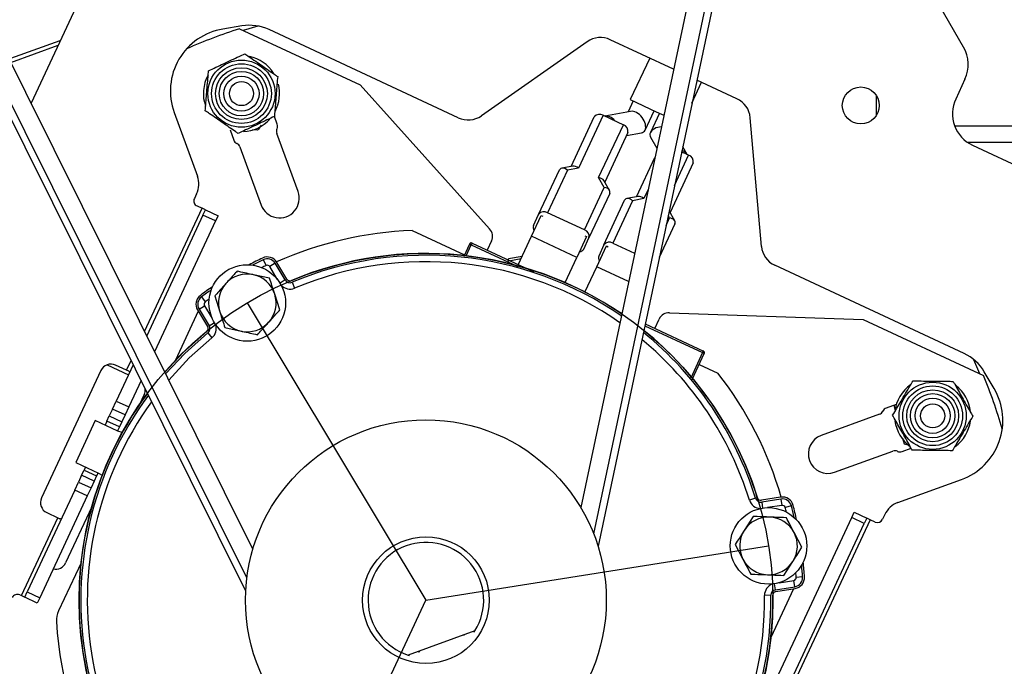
# Model space of a CAD drawing. Header units: inches. Extents: x 170 to 284, y 215 to 248.
# Tile 488 of 656: x 211.7 to 211.879, y 224.414 to 224.532. Entities that reach past the tile are written whole.
import ezdxf

# ---------------------------------------------------------------- set-up
doc = ezdxf.new("R2010")
doc.units = ezdxf.units.IN
doc.header["$LTSCALE"] = 0.25
doc.header["$MEASUREMENT"] = 0
doc.layers.add('ANNOTATIONS', color=1, linetype='Continuous')
doc.layers.add('RH FRONT OF HOOD', color=7, linetype='Continuous')
doc.styles.add('ARIAL', font='arial.ttf', dxfattribs={"height": 0.09375})
doc.dimstyles.new('STANDARD$0', dxfattribs={"dimtxt": 0.09375, "dimasz": 0.09375, "dimexe": 0.03125, "dimexo": 0.046875, "dimgap": 0.09, "dimtad": 0, "dimtih": 1, "dimtoh": 1, "dimdec": 4, "dimzin": 0, "dimdsep": 46, "dimtxsty": 'ARIAL', "dimcen": 0.09, "dimadec": 0, "dimazin": 0, "dimtfac": 1, "dimtdec": 4, "dimtofl": 0, "dimtmove": 0, "dimatfit": 1, "dimfxl": 1, "dimtolj": 1, "dimtzin": 0, "dimarcsym": 0})

# ---------------------------------------------------------------- blocks, each defined once
blk = doc.blocks.new('*D133')
at = {"layer": 'ANNOTATIONS', "color": 0, "lineweight": -2, "transparency": 16777216}
for p, q in [((211.573486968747, 225.2379811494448), (212.9080140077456, 225.2379811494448)), ((212.8767640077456, 225.1442311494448), (212.8767640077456, 222.8822775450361)), ((212.8767640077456, 220.1854637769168), (212.8767640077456, 222.4474173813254)), ((212.4115944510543, 220.0917137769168), (212.9080140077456, 220.0917137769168))]:
    blk.add_line(p, q, dxfattribs=at)
at = {"layer": 'ANNOTATIONS', "color": 0, "transparency": 16777216}
for points in [[(212.8611390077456, 225.1442311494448), (212.8923890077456, 225.1442311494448), (212.8767640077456, 225.2379811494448)], [(212.8611390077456, 220.1854637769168), (212.8923890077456, 220.1854637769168), (212.8767640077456, 220.0917137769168)]]:
    blk.add_solid(points, dxfattribs=at)
at = {"layer": 'defpoints', "color": 0, "transparency": 16777216}
for p in [(211.526611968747, 225.2379811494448), (212.3647194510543, 220.0917137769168), (212.8767640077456, 220.0917137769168)]:
    blk.add_point(p, dxfattribs=at)
at = {"layer": 'ANNOTATIONS', "color": 0, "transparency": 16777216, "insert": (212.8767640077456, 222.6648474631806), "char_height": 0.09375, "attachment_point": 5, "style": 'ARIAL'}
blk.add_mtext('\\A1;TOTAL\\PHEIGHT', dxfattribs=at)

msp = doc.modelspace()

# ---------------------------------------------------------------- linework, layer by layer
at = {"layer": 'RH FRONT OF HOOD'}
for p, q in [((211.8577035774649, 224.6828202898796), (211.8053552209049, 224.4355575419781)), ((211.8529423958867, 224.6664338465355), (211.8045468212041, 224.4378417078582)), ((211.7411248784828, 224.4273957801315), (211.6285992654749, 224.6537079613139)), ((211.8464560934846, 224.6516788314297), (211.8021945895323, 224.4426136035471)), ((211.7413363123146, 224.4298095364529), (211.637307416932, 224.6390330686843)), ((211.7424203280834, 224.4350180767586), (211.6472778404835, 224.6263692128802)), ((211.8719842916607, 224.5265988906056), (211.8603203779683, 224.5468013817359)), ((211.7146517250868, 224.5435499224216), (211.7019743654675, 224.5163632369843)), ((211.7404210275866, 224.5304836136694), (211.736972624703, 224.5299114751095)), ((211.7433221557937, 224.5304590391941), (211.7406786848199, 224.5296489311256)), ((211.7400051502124, 224.5299630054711), (211.7619704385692, 224.5197204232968)), ((211.7798760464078, 224.5137144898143), (211.7453649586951, 224.529807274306)), ((211.6982698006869, 224.5238138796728), (211.7069161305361, 224.5269608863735)), ((211.698309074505, 224.5245999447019), (211.7073188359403, 224.5278244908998)), ((211.8033783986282, 224.5275974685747), (211.7840762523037, 224.5140819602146)), ((211.8191245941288, 224.5225809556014), (211.807578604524, 224.527964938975)), ((211.8147643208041, 224.5246141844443), (211.8112276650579, 224.5170298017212)), ((211.7619704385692, 224.5197204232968), (211.7855864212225, 224.493468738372)), ((211.8224698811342, 224.5163970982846), (211.8242409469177, 224.5201951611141)), ((211.8306790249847, 224.5171930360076), (211.8233608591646, 224.5206055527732)), ((211.8722397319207, 224.5207483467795), (211.870553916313, 224.5171331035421)), ((211.8561417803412, 224.5142098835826), (211.8561417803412, 224.5177231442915)), ((211.8117546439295, 224.5167840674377), (211.810830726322, 224.5148027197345)), ((211.8112276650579, 224.5170298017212), (211.8159659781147, 224.5148202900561)), ((211.7280731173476, 224.5146755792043), (211.7322983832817, 224.503066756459)), ((211.80629579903, 224.5141702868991), (211.8017945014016, 224.5045172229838)), ((211.80629579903, 224.5141702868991), (211.8099641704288, 224.5124596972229)), ((211.8112976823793, 224.5148865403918), (211.8065770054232, 224.5140391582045)), ((211.8139283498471, 224.5114690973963), (211.8155758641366, 224.5150022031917)), ((211.816537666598, 224.5145537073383), (211.8148901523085, 224.5110206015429)), ((211.8159659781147, 224.5148202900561), (211.8173453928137, 224.5141770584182)), ((211.7468613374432, 224.512541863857), (211.7463418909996, 224.5139690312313)), ((211.8004636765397, 224.5048557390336), (211.8046698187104, 224.5138758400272)), ((211.8054628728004, 224.5028066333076), (211.8099641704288, 224.5124596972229)), ((211.8351510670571, 224.4902653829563), (211.8330973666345, 224.5137392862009)), ((211.7382682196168, 224.5114962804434), (211.7389373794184, 224.5096577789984)), ((211.7432788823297, 224.5114423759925), (211.7423677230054, 224.5115426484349)), ((211.7432788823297, 224.5114423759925), (211.7423677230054, 224.5115426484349)), ((211.7506516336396, 224.5002543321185), (211.7467841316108, 224.5108802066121)), ((211.746820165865, 224.511705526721), (211.7468253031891, 224.5117165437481)), ((211.8107837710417, 224.5110248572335), (211.8065776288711, 224.5020047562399)), ((211.8105220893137, 224.5104636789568), (211.8132608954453, 224.5109553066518)), ((211.8703531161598, 224.5122546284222), (211.9452760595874, 224.5122546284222)), ((211.7394954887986, 224.5090487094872), (211.7395065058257, 224.5090435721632)), ((211.8149255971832, 224.5101790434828), (211.8160746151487, 224.5081746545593)), ((211.9452760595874, 224.5092256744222), (211.8727115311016, 224.5092256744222)), ((211.8736211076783, 224.5087060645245), (211.8837054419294, 224.5040036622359)), ((211.7400646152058, 224.5084345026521), (211.7439321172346, 224.4978086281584)), ((211.8192937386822, 224.501394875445), (211.8218654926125, 224.5069100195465)), ((211.8218654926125, 224.5069100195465), (211.8205875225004, 224.5075059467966)), ((211.8215842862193, 224.5070411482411), (211.8207844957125, 224.5084363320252)), ((211.8123649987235, 224.4993060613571), (211.8157204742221, 224.5065019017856)), ((211.8226850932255, 224.505475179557), (211.8184789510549, 224.4964550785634)), ((211.7945231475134, 224.4961068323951), (211.798303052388, 224.5042128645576)), ((211.7997620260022, 224.5041491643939), (211.796149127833, 224.496401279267)), ((211.8007620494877, 224.5049097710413), (211.7987295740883, 224.5045417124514)), ((211.8017945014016, 224.5045172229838), (211.7997620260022, 224.5041491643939)), ((211.8064873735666, 224.5010130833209), (211.8054628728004, 224.5028066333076)), ((211.8074517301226, 224.500474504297), (211.8064272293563, 224.5022680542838)), ((211.7321576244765, 224.4998428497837), (211.731755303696, 224.4989800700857)), ((211.8028744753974, 224.4932651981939), (211.8064873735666, 224.5010130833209)), ((211.807473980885, 224.4999363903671), (211.8036940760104, 224.4918303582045)), ((211.8144825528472, 224.500654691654), (211.8136958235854, 224.4989675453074)), ((211.8064244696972, 224.4905571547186), (211.8102043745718, 224.4986631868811)), ((211.8116633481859, 224.4985994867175), (211.8080504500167, 224.4908516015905)), ((211.8126633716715, 224.4993600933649), (211.810630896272, 224.498992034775)), ((211.8136958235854, 224.4989675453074), (211.8116633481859, 224.4985994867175)), ((211.7226777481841, 224.4747244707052), (211.7331618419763, 224.4972076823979)), ((211.7322447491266, 224.497635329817), (211.7331618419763, 224.4972076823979)), ((211.7337732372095, 224.4969225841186), (211.7331618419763, 224.4972076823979)), ((211.733327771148, 224.4959672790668), (211.7337732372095, 224.4969225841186)), ((211.7337732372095, 224.4969225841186), (211.7360659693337, 224.4958534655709)), ((211.8028744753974, 224.4932651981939), (211.796149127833, 224.496401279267)), ((211.8193530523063, 224.4949248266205), (211.8183285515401, 224.4967183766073)), ((211.733327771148, 224.4959672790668), (211.7230618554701, 224.4739519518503)), ((211.7356205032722, 224.4948981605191), (211.7245022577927, 224.4710550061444)), ((211.7356205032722, 224.4948981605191), (211.733327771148, 224.4959672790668)), ((211.7360659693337, 224.4958534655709), (211.7356205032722, 224.4948981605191)), ((211.7932177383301, 224.4921101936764), (211.7949816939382, 224.4958930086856)), ((211.7935655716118, 224.4940533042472), (211.7945231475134, 224.4961068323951)), ((211.7949816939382, 224.4958930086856), (211.7952873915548, 224.4957504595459)), ((211.8193753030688, 224.4943867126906), (211.8165084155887, 224.4882386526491)), ((211.8177463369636, 224.4940858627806), (211.8183886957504, 224.4954634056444)), ((211.8183886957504, 224.4954634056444), (211.8181328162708, 224.4959113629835)), ((211.7714661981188, 224.4931484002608), (211.781001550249, 224.4887019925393)), ((211.7823763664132, 224.4908521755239), (211.7936340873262, 224.4856026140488)), ((211.7859160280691, 224.4912599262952), (211.7851276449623, 224.4895692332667)), ((211.7907995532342, 224.4869243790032), (211.7932177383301, 224.4921101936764)), ((211.8014715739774, 224.4882613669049), (211.7932177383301, 224.4921101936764)), ((211.8032355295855, 224.4920441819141), (211.8014715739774, 224.4882613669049)), ((211.8027365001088, 224.4897768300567), (211.8036940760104, 224.4918303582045)), ((211.802929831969, 224.4921867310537), (211.8032355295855, 224.4920441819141)), ((211.8080504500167, 224.4908516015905), (211.8120156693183, 224.489002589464)), ((211.781928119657, 224.490689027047), (211.7808767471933, 224.4884343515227)), ((211.7813043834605, 224.4885607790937), (211.7822328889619, 224.4905518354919)), ((211.782235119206, 224.4905526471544), (211.7907478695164, 224.4865830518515)), ((211.8051190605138, 224.4865605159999), (211.806883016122, 224.4903433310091)), ((211.8064244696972, 224.4905571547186), (211.8054668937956, 224.4885036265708)), ((211.806883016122, 224.4903433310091), (211.8071887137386, 224.4902007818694)), ((211.7443235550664, 224.4878300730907), (211.7448269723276, 224.4867756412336)), ((211.7464957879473, 224.4871767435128), (211.7454942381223, 224.4865749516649)), ((211.7483240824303, 224.484133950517), (211.7464957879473, 224.4871767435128)), ((211.7486132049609, 224.4843076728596), (211.7467849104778, 224.4873504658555)), ((211.7889992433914, 224.4876157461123), (211.7887713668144, 224.487864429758)), ((211.7914997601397, 224.4884259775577), (211.7890253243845, 224.4879896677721)), ((211.7890838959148, 224.487657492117), (211.7890253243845, 224.4879896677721)), ((211.7890838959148, 224.487657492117), (211.7913257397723, 224.4880527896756)), ((211.7993309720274, 224.483670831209), (211.8014715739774, 224.4882613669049)), ((211.7468822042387, 224.4842649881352), (211.7454942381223, 224.4865749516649)), ((211.8029646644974, 224.4819403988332), (211.8051190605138, 224.4865605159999)), ((211.8109254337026, 224.4838529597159), (211.8051190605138, 224.4865605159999)), ((211.8720804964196, 224.4707188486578), (211.8375694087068, 224.4868116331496)), ((211.7454788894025, 224.4844456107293), (211.7425096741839, 224.4850881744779)), ((211.7483240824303, 224.484133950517), (211.7473699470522, 224.483560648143)), ((211.7495837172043, 224.4837223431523), (211.7500366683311, 224.4826452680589)), ((211.7330608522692, 224.481062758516), (211.7337555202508, 224.4801232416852)), ((211.7354582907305, 224.4812304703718), (211.7363864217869, 224.4783377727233)), ((211.7473351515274, 224.4786602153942), (211.7464070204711, 224.4815529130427)), ((211.7324764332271, 224.4784186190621), (211.7283204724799, 224.4695061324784)), ((211.7323287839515, 224.4786643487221), (211.7341570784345, 224.4756215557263)), ((211.732617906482, 224.4788380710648), (211.733619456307, 224.4794398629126)), ((211.732617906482, 224.4788380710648), (211.734446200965, 224.4757952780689)), ((211.733619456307, 224.4794398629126), (211.7350074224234, 224.4771298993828)), ((211.741396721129, 224.479945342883), (211.7739696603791, 224.4257348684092)), ((211.8085914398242, 224.4786278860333), (211.8097089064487, 224.4781068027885)), ((211.8156974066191, 224.4753143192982), (211.8164857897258, 224.4770050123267)), ((211.8183897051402, 224.4781723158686), (211.8536797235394, 224.4769556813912)), ((211.8536797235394, 224.4769556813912), (211.8756450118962, 224.4667130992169)), ((211.734446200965, 224.4757952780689), (211.7354003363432, 224.4763685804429)), ((211.7373145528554, 224.4754450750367), (211.7402837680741, 224.4748025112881)), ((211.8138747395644, 224.4757987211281), (211.8244242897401, 224.4708793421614)), ((211.8139451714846, 224.4761313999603), (211.8245626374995, 224.4711803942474)), ((211.734218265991, 224.4744898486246), (211.7349566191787, 224.4735842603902)), ((211.7193892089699, 224.467672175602), (211.7202166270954, 224.4694465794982)), ((211.8244251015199, 224.4708771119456), (211.8222677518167, 224.4662502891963)), ((211.8225095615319, 224.4659794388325), (211.8247257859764, 224.4707321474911)), ((211.8749714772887, 224.4670271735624), (211.8738928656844, 224.4695729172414)), ((211.7147126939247, 224.4676198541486), (211.7038789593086, 224.4443868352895)), ((211.715836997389, 224.4686597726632), (211.7197444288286, 224.4668377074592)), ((211.7193892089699, 224.467672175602), (211.7174021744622, 224.4685987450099)), ((211.7206007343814, 224.4686740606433), (211.7175126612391, 224.4620516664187)), ((211.7197936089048, 224.4674836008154), (211.7193892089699, 224.467672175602)), ((211.8237992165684, 224.4687451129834), (211.8272206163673, 224.4671496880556)), ((211.722041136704, 224.4657771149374), (211.7198053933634, 224.460982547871)), ((211.722016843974, 224.4657250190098), (211.7221009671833, 224.465656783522)), ((211.8775548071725, 224.4643569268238), (211.8757765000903, 224.4673663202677)), ((211.7168301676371, 224.4605880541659), (211.7175126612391, 224.4620516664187)), ((211.7175126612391, 224.4620516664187), (211.7198053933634, 224.460982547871)), ((211.7226186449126, 224.4632644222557), (211.721765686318, 224.4614352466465)), ((211.7168301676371, 224.4605880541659), (211.716251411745, 224.4593469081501)), ((211.7191228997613, 224.4595189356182), (211.7168301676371, 224.4605880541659)), ((211.7198053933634, 224.460982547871), (211.7191228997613, 224.4595189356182)), ((211.8597310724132, 224.4614363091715), (211.8578925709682, 224.4607671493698)), ((211.8595658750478, 224.4603000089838), (211.859309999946, 224.461256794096)), ((211.7136949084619, 224.4584935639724), (211.7101311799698, 224.4508511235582)), ((211.7178218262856, 224.4565691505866), (211.7136949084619, 224.4584935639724)), ((211.7158146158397, 224.4584101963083), (211.716251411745, 224.4593469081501)), ((211.716251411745, 224.4593469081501), (211.7185441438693, 224.4582777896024)), ((211.7191228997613, 224.4595189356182), (211.7185441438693, 224.4582777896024)), ((211.8566692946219, 224.4596399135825), (211.8460434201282, 224.4557724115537)), ((211.8572835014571, 224.4602090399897), (211.857278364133, 224.4601980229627)), ((211.7158146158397, 224.4584101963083), (211.7154679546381, 224.4576667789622)), ((211.718107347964, 224.4573410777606), (211.7158146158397, 224.4584101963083)), ((211.718107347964, 224.4573410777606), (211.7177606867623, 224.4565976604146)), ((211.7185441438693, 224.4582777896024), (211.718107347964, 224.4573410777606)), ((211.861196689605, 224.4542019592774), (211.8609219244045, 224.4552293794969)), ((211.8607766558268, 224.4528431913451), (211.8624335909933, 224.4534462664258)), ((211.8621532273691, 224.4539451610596), (211.861196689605, 224.4542019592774)), ((211.8484891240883, 224.4490528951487), (211.859114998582, 224.4529203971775)), ((211.8599403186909, 224.4528843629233), (211.8599513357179, 224.4528792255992)), ((211.7101311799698, 224.4508511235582), (211.7142580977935, 224.4489267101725)), ((211.7112054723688, 224.4485258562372), (211.7116422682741, 224.449462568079)), ((211.7119042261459, 224.450024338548), (211.7116422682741, 224.449462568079)), ((211.7116422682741, 224.449462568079), (211.7139350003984, 224.4483934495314)), ((211.7112054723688, 224.4485258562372), (211.7106267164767, 224.4472847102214)), ((211.713498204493, 224.4474567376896), (211.7112054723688, 224.4485258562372)), ((211.7139350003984, 224.4483934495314), (211.713498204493, 224.4474567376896)), ((211.7141969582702, 224.4489552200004), (211.7139350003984, 224.4483934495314)), ((211.8599951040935, 224.4435207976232), (211.8716039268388, 224.4477460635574)), ((211.7099442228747, 224.4458210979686), (211.7106267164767, 224.4472847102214)), ((211.7106267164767, 224.4472847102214), (211.712919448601, 224.4462155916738)), ((211.712919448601, 224.4462155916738), (211.7122369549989, 224.444751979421)), ((211.713498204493, 224.4474567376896), (211.712919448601, 224.4462155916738)), ((211.7099442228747, 224.4458210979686), (211.7012736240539, 224.4272269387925)), ((211.7122369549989, 224.444751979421), (211.7035663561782, 224.4261578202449)), ((211.7122369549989, 224.444751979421), (211.7099442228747, 224.4458210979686)), ((211.8340656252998, 224.4443277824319), (211.8329493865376, 224.4439824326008)), ((211.8386439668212, 224.4445158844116), (211.8351378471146, 224.4439605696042)), ((211.8386967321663, 224.4441827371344), (211.8351906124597, 224.4436274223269)), ((211.8386967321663, 224.4441827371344), (211.8388795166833, 224.443028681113)), ((211.7130655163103, 224.4427776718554), (211.7082924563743, 224.4325418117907)), ((211.8351906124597, 224.4436274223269), (211.8353647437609, 224.4425280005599)), ((211.8388795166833, 224.443028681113), (211.8362178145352, 224.442607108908)), ((211.8405934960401, 224.4429386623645), (211.8394621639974, 224.4426465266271)), ((211.7002167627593, 224.4265567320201), (211.7068448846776, 224.4407707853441)), ((211.7048578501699, 224.441697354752), (211.7068448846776, 224.4407707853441)), ((211.7068448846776, 224.4407707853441), (211.7072492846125, 224.4405822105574)), ((211.8336147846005, 224.4410102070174), (211.8319893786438, 224.4384436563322)), ((211.8357870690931, 224.406899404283), (211.8516021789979, 224.4408150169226)), ((211.8516021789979, 224.4408150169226), (211.8520476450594, 224.4417703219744)), ((211.8538949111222, 224.439745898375), (211.8516021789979, 224.4408150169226)), ((211.8520476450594, 224.4417703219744), (211.8543403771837, 224.4407012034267)), ((211.8543403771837, 224.4407012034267), (211.8538949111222, 224.439745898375)), ((211.8549517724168, 224.4404161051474), (211.8543403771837, 224.4407012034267)), ((211.8576159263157, 224.4413406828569), (211.8572136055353, 224.4404779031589)), ((211.8380798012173, 224.4058302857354), (211.8538949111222, 224.439745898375)), ((211.8549517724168, 224.4404161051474), (211.8411791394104, 224.4108805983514)), ((211.8558688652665, 224.4399884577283), (211.8549517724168, 224.4404161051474)), ((211.8425055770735, 224.4353796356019), (211.8410955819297, 224.4380705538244)), ((211.7739696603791, 224.4257348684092), (211.8364347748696, 224.4356283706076)), ((211.8303639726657, 224.4358771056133), (211.8317739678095, 224.4331861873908)), ((211.7110961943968, 224.4325685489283), (211.7069952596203, 224.4237740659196)), ((211.8392547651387, 224.4302465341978), (211.8408801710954, 224.432813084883)), ((211.842648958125, 224.4299609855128), (211.8414827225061, 224.429889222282)), ((211.8377233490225, 224.4276363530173), (211.8375492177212, 224.4287357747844)), ((211.8377233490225, 224.4276363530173), (211.841229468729, 224.4281916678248)), ((211.8383849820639, 224.4289241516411), (211.841046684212, 224.4293457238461)), ((211.841229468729, 224.4281916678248), (211.841046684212, 224.4293457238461)), ((211.6999110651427, 224.4266992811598), (211.7002167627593, 224.4265567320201)), ((211.7002167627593, 224.4265567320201), (211.7008281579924, 224.4262716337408)), ((211.7008281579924, 224.4262716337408), (211.7012736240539, 224.4272269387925)), ((211.7031208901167, 224.4252025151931), (211.7008281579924, 224.4262716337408)), ((211.7012736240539, 224.4272269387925), (211.7035663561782, 224.4261578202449)), ((211.7035663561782, 224.4261578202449), (211.7031208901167, 224.4252025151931)), ((211.8368698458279, 224.4266226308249), (211.8357015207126, 224.4266061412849)), ((211.8409990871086, 224.4278136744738), (211.8368431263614, 224.4189011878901)), ((211.8377761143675, 224.4273032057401), (211.8412822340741, 224.4278585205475)), ((211.7472416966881, 224.3684165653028), (211.7739696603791, 224.4257348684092)), ((211.782901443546, 224.4201377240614), (211.7707252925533, 224.4157059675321)), ((211.7810311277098, 224.4192775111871), (211.7808149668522, 224.4193783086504)), ((211.7827500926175, 224.4199031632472), (211.782901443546, 224.4201377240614)), ((211.7707252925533, 224.4157059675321), (211.7709920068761, 224.4156235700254)), ((211.7727062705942, 224.4162475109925), (211.7724901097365, 224.4163483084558)), ((211.7728117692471, 224.4164653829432), (211.7727109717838, 224.4162492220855))]:
    msp.add_line(p, q, dxfattribs=at)
at = {"layer": 'RH FRONT OF HOOD', "flags": 128}
for points in [[(211.7340051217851, 224.47475126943), (211.729786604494, 224.4709856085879), (211.7263452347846, 224.4673483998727)], [(211.734218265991, 224.4744898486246), (211.7300222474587, 224.4707442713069), (211.726507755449, 224.4670215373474)], [(211.7349566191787, 224.4735842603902), (211.7308385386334, 224.4699082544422), (211.7270719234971, 224.4658868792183)], [(211.7186014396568, 224.4562984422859), (211.7185703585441, 224.4563059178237), (211.7178218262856, 224.4565691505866)], [(211.7142580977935, 224.4489267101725), (211.71494089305, 224.4485225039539), (211.7149665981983, 224.4485034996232)]]:
    msp.add_lwpolyline(points, dxfattribs=at)
at = {"layer": 'RH FRONT OF HOOD'}
for centre, radius in [((211.7403412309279, 224.5181282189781), 0.006122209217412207), ((211.7403412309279, 224.5181282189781), 0.005447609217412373), ((211.7403412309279, 224.5181282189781), 0.004722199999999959), ((211.7403412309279, 224.5181282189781), 0.004047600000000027), ((211.7403412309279, 224.5181282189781), 0.003204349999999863), ((211.7403412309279, 224.5181282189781), 0.002192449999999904), ((211.8532623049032, 224.515966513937), 0.003372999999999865), ((211.7739696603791, 224.4257348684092), 0.06324374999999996), ((211.741396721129, 224.479945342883), 0.006982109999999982), ((211.866363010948, 224.4593632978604), 0.006122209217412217), ((211.866363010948, 224.4593632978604), 0.005447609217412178), ((211.866363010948, 224.4593632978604), 0.00472219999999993), ((211.866363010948, 224.4593632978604), 0.004047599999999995), ((211.866363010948, 224.4593632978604), 0.003204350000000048), ((211.866363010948, 224.4593632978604), 0.00219245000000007), ((211.7739696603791, 224.4257348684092), 0.03288675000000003), ((211.8364347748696, 224.4356283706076), 0.006982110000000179), ((211.7739696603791, 224.4257348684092), 0.01155252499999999)]:
    msp.add_circle(centre, radius, dxfattribs=at)
for centre, radius, start, end in [((211.741801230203, 224.5221648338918), 0.008432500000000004, 65.0000000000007, 99.42036194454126), ((211.7388497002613, 224.518597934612), 0.01146820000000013, 99.42036194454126, 200.0000000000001), ((211.7739696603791, 224.4257348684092), 0.1096225, 108.0490798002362, 113.4403089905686), ((211.8057967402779, 224.524143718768), 0.004216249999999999, 64.99999999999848, 124.9999999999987), ((211.7403412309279, 224.5181282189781), 0.00694838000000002, 32.50006340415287, 77.80698414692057), ((211.8664926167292, 224.5234282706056), 0.006341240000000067, 335.0000000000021, 30.00000000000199), ((211.7403412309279, 224.5181282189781), 0.006948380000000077, 151.1771532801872, 199.2548968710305), ((211.7403412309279, 224.5181282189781), 0.006948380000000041, 332.1377471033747, 14.31359093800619), ((211.8288971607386, 224.5133718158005), 0.004216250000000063, 5.000000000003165, 65.00000000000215), ((211.8763010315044, 224.514453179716), 0.006341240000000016, 154.9999999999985, 245.0000000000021), ((211.805638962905, 224.5131607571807), 0.001204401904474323, 56.95053302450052, 143.5782463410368), ((211.7403412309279, 224.5181282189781), 0.006948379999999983, 272.9656892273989, 317.967476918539), ((211.745847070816, 224.5121727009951), 0.00107936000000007, 335.0000000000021, 20.00000000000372), ((211.7816579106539, 224.5175357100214), 0.00421624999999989, 244.9999999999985, 305.000000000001), ((211.8096130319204, 224.5113076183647), 0.001204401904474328, 346.421753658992, 73.04946697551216), ((211.747798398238, 224.5112493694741), 0.00107936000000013, 155.0000000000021, 200.0000000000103), ((211.7399516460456, 224.5100269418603), 0.001079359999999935, 200.0000000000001, 245.0000000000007), ((211.7390503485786, 224.5080653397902), 0.001079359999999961, 19.99999999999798, 64.99999999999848), ((211.8215143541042, 224.5057579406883), 0.001204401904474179, 346.4217536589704, 73.04946697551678), ((211.7283364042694, 224.5016247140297), 0.004216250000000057, 335.0000000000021, 20.00000000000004), ((211.7472918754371, 224.4990314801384), 0.003575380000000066, 199.999999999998, 20.00000000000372), ((211.7326723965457, 224.4985524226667), 0.001011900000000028, 154.9999999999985, 245.0000000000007), ((211.7954922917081, 224.4953917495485), 0.001204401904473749, 56.95053302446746, 143.5782463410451), ((211.7739696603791, 224.4257348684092), 0.06746000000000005, 92.12675311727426, 113.8220557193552), ((211.7840818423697, 224.4921152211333), 0.002023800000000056, 334.9999999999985, 41.97450799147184), ((211.7944203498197, 224.4937355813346), 0.0009119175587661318, 159.6097905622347, 218.7719370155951), ((211.8025233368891, 224.4921131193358), 0.001204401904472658, 346.421753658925, 73.04946697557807), ((211.8073936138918, 224.4898420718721), 0.001204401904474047, 56.95053302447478, 143.5782463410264), ((211.7739696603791, 224.4257348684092), 0.06324375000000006, 55.63003892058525, 112.8086091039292), ((211.8019535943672, 224.4902107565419), 0.0008951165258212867, 270.6157389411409, 331.0025334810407), ((211.8393512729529, 224.4906328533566), 0.004216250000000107, 185.0000000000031, 245.0000000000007), ((211.7739696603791, 224.4257348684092), 0.0691465, 115.5212030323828, 117.7684617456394), ((211.7739696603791, 224.4257348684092), 0.06880920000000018, 115.5212030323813, 117.3375055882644), ((211.7450501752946, 224.4863081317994), 0.002023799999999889, 30.99999999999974, 115.5212030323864), ((211.7450501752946, 224.4863081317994), 0.001686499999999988, 30.99999999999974, 115.5212030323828), ((211.7739696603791, 224.4257348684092), 0.06290645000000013, 55.50325342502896, 112.8086091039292), ((211.7739696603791, 224.4257348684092), 0.06173800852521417, 55.05239665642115, 112.8086091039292), ((211.7891131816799, 224.4874914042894), 0.000168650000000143, 100.0000000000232, 132.5000000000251), ((211.8063216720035, 224.4881859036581), 0.0009119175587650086, 159.60979056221, 218.7719370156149), ((211.7739696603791, 224.4257348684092), 0.06764075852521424, 115.5212030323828, 116.247444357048), ((211.7450501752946, 224.4863081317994), 0.0005180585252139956, 31.00000000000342, 115.5212030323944), ((211.741396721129, 224.479945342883), 0.005261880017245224, 77.78900046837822, 137.7890003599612), ((211.741396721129, 224.479945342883), 0.005261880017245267, 17.78900025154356, 77.78900046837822), ((211.7491914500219, 224.4846551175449), 0.001011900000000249, 211.0000000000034, 292.8086091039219), ((211.7491914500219, 224.4846551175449), 0.0006746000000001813, 211.0000000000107, 292.8086091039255), ((211.7739696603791, 224.4257348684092), 0.06914650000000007, 124.2315382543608, 126.4787969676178), ((211.7739696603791, 224.4257348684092), 0.06880920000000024, 124.6624944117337, 126.4787969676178), ((211.741396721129, 224.479945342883), 0.005261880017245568, 137.7890003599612, 197.7890002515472), ((211.7491914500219, 224.4846551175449), 0.002180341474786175, 222.4387660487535, 292.8086091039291), ((211.7340635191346, 224.4797066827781), 0.002023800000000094, 126.4787969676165, 210.9999999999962), ((211.7340635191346, 224.4797066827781), 0.001686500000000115, 126.4787969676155, 211.0000000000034), ((211.7340635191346, 224.4797066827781), 0.0005180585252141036, 126.4787969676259, 210.9999999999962), ((211.7739696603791, 224.4257348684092), 0.06764075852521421, 125.7525556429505, 126.4787969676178), ((211.741396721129, 224.479945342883), 0.005261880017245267, 317.7890003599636, 17.78900025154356), ((211.741396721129, 224.479945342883), 0.005261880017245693, 197.7890002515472, 257.7890004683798), ((211.741396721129, 224.479945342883), 0.005261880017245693, 257.7890004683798, 317.7890003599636), ((211.8183199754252, 224.4761497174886), 0.002023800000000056, 88.02549200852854, 154.9999999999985), ((211.7335788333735, 224.4752741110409), 0.0006746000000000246, 309.1913908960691, 31.00000000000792), ((211.7335788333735, 224.4752741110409), 0.001011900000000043, 309.1913908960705, 30.99999999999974), ((211.7335788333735, 224.4752741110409), 0.002180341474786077, 309.191390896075, 19.56123395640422), ((211.7739696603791, 224.4257348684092), 0.06324375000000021, 17.19139089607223, 51.08858665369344), ((211.7739696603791, 224.4257348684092), 0.06173800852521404, 17.19139089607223, 50.37559919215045), ((211.7739696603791, 224.4257348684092), 0.06290645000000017, 17.19139089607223, 50.93222884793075), ((211.8685167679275, 224.4630764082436), 0.008432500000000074, 30.57963805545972, 65.0000000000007), ((211.7165468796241, 224.4667645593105), 0.002023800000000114, 65.00000000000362, 154.9999999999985), ((211.7739696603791, 224.4257348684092), 0.06746000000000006, 16.17794428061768, 37.87324688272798), ((211.7739696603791, 224.4257348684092), 0.1096225, 16.55969100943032, 21.95092019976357), ((211.7207844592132, 224.4641197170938), 0.002023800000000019, 335.0000000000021, 3.454709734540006), ((211.866363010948, 224.4593632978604), 0.006948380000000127, 125.197568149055, 173.4127007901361), ((211.866363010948, 224.4593632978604), 0.006948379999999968, 6.524533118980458, 52.22265775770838), ((211.8676815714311, 224.458522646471), 0.01146820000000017, 290.0000000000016, 30.57963805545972), ((211.7739696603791, 224.4257348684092), 0.06324375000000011, 143.3949629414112, 236.80860910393), ((211.7739696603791, 224.4257348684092), 0.06290645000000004, 143.5513207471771, 236.80860910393), ((211.7739696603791, 224.4257348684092), 0.06173800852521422, 144.1079504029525, 236.80860910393), ((211.8582617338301, 224.4597528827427), 0.001079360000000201, 110.0000000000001, 154.9999999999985), ((211.85630013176, 224.4606541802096), 0.001079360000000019, 290.000000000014, 335.0000000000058), ((211.866363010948, 224.4593632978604), 0.006948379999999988, 187.5885157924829, 233.7157043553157), ((211.866363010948, 224.4593632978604), 0.006948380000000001, 306.4537175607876, 351.9618841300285), ((211.8472662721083, 224.4524126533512), 0.003575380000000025, 110.0000000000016, 290.0000000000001), ((211.8594841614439, 224.4519061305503), 0.001079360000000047, 64.99999999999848, 109.9999999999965), ((211.8604074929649, 224.4538574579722), 0.001079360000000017, 245.0000000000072, 290.0000000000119), ((211.705713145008, 224.4435315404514), 0.002023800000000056, 154.9999999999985, 244.9999999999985), ((211.8350323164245, 224.4446268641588), 0.001011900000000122, 197.1913908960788, 279.0000000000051), ((211.8350323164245, 224.4446268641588), 0.0006746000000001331, 197.1913908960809, 279.0000000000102), ((211.8389605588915, 224.4425170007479), 0.002023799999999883, 14.47879696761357, 99.00000000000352), ((211.8389605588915, 224.4425170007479), 0.00168649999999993, 14.47879696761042, 99.00000000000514), ((211.8350323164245, 224.4446268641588), 0.002180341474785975, 197.1913908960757, 267.56123395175), ((211.8389605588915, 224.4425170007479), 0.0005180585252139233, 14.47879696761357, 99.00000000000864), ((211.7739696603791, 224.4257348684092), 0.0676407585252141, 13.75255564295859, 14.47879696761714), ((211.7739696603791, 224.4257348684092), 0.06880920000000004, 12.66249441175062, 14.47879696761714), ((211.7739696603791, 224.4257348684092), 0.0691465, 12.23153825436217, 14.47879696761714), ((211.8614371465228, 224.4395588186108), 0.004216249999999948, 110.0000000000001, 155.0000000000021), ((211.8364347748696, 224.4356283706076), 0.005261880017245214, 87.653769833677, 147.6537697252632), ((211.8364347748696, 224.4356283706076), 0.005261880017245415, 27.65376994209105, 87.653769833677), ((211.8562965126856, 224.440905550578), 0.001011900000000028, 245.0000000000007, 334.9999999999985), ((211.8364347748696, 224.4356283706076), 0.005261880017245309, 147.6537697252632, 207.6537699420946), ((211.8364347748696, 224.4356283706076), 0.005261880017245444, 327.6537697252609, 27.65376994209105), ((211.7739696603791, 224.4257348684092), 0.01054062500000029, 327.9264893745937, 252.0735106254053), ((211.7064582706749, 224.4333971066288), 0.002023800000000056, 257.5133253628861, 334.9999999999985), ((211.8364347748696, 224.4356283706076), 0.005261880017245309, 207.6537699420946, 267.6537698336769), ((211.8364347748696, 224.4356283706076), 0.005261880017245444, 267.6537698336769, 327.6537697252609), ((211.7739696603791, 224.4257348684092), 0.06880920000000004, 3.521203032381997, 5.33750558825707), ((211.7739696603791, 224.4257348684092), 0.06914650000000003, 3.521203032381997, 5.7684617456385), ((211.8409656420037, 224.4298574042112), 0.0005180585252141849, 279.0000000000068, 3.521203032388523), ((211.8409656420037, 224.4298574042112), 0.001686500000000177, 279.0000000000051, 3.521203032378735), ((211.8409656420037, 224.4298574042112), 0.002023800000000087, 278.9999999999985, 3.521203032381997), ((211.7739696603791, 224.4257348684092), 0.06764075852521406, 3.521203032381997, 4.247444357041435), ((211.8378816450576, 224.4266369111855), 0.002180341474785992, 110.4387660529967, 180.8086091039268), ((211.6994834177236, 224.4257821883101), 0.001011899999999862, 64.99999999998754, 155.0000000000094), ((211.7739696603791, 224.4257348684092), 0.06324374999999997, 253.1913908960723, 0.8086091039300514), ((211.7739696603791, 224.4257348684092), 0.06290645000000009, 253.1913908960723, 0.8086091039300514), ((211.7739696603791, 224.4257348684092), 0.06173800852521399, 253.1913908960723, 0.8086091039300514), ((211.8378816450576, 224.4266369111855), 0.001011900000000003, 99.00000000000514, 180.8086091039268), ((211.8378816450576, 224.4266369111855), 0.0006745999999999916, 98.99999999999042, 180.8086091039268), ((211.7106636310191, 224.4220634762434), 0.004047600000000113, 154.9999999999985, 183.3191138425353), ((211.7739696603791, 224.4257348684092), 0.06745999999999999, 183.3191138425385, 237.82205571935)]:
    msp.add_arc(centre, radius, start, end, dxfattribs=at)
for centre, major_axis, ratio, start_param, end_param in [((211.8075503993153, 224.5120720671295), (-0.001380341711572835, 0.001793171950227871), 0.6136760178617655, 4.858611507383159, 5.975062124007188), ((211.8122792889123, 224.5129209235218), (-0.001380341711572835, 0.001793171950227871), 0.6136760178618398, 3.449715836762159, 5.975062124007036), ((211.8122792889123, 224.5129209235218), (-0.001380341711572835, 0.001793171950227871), 0.6136760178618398, 2.833469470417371, 3.449715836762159), ((211.8170623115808, 224.5106905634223), (0.002260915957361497, 9.522561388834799e-05), 0.6136760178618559, 2.833469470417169, 3.449715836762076), ((211.8170623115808, 224.5106905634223), (0.002260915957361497, 9.522561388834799e-05), 0.6136760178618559, 1.61688762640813, 2.833469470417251), ((211.819451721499, 224.506522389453), (0.002260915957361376, 9.52256138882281e-05), 0.6136760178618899, 0.3081231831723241, 0.9936150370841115), ((211.7993588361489, 224.5032845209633), (-0.000884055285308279, 0.001146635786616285), 0.6140144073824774, 5.02012883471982, 6.590925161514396), ((211.8013913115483, 224.5036525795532), (-0.000884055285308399, 0.001146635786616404), 0.6140144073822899, 5.02012883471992, 5.975445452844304), ((211.8050596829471, 224.5019419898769), (0.001446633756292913, 5.981763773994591e-05), 0.6140144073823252, 0.3077398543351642, 1.263056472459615), ((211.8060841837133, 224.5001484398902), (0.001446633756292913, 5.981763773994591e-05), 0.6140144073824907, 5.975445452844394, 7.546241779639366), ((211.8112601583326, 224.4977348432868), (-0.0008840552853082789, 0.001146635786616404), 0.6140144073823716, 5.02012883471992, 6.590925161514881), ((211.8132926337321, 224.4981029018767), (-0.000884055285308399, 0.001146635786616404), 0.614014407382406, 5.020128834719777, 5.975445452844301), ((211.8179855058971, 224.4945987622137), (0.001446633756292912, 5.981763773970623e-05), 0.6140144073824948, 5.9754454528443, 7.546241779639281)]:
    msp.add_ellipse(centre, major_axis=major_axis, ratio=ratio, start_param=start_param, end_param=end_param, dxfattribs=at)
for points, knots in [([(211.7343376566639, 224.522286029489), (211.7352386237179, 224.5227118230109), (211.7370509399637, 224.5235683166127), (211.7393832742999, 224.5246705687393), (211.7406048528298, 224.5252478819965), (211.7409402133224, 224.5254063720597)], [0, 0, 0, 0, 0.4176583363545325, 0.8401294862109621, 1, 1, 1, 1]), ([(211.7409402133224, 224.5254063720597), (211.7412011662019, 224.5252256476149), (211.7422253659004, 224.5245163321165), (211.7441259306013, 224.523200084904), (211.7458933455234, 224.5219760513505), (211.7467749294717, 224.5213655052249), (211.7469437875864, 224.5212485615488)], [0, 0, 0, 0, 0.136761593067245, 0.5367681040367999, 0.9112728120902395, 1, 1, 1, 1]), ([(211.7337386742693, 224.5150078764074), (211.7338204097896, 224.5160010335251), (211.7339848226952, 224.5179987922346), (211.7341964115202, 224.5205697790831), (211.7343072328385, 224.5219163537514), (211.7343376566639, 224.522286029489)], [0, 0, 0, 0, 0.417658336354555, 0.8401294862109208, 1, 1, 1, 1]), ([(211.7469437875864, 224.5212485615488), (211.7468620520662, 224.5202554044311), (211.7466976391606, 224.5182576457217), (211.7464860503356, 224.5156866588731), (211.7463752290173, 224.5143400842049), (211.7463448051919, 224.5139704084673)], [0, 0, 0, 0, 0.417658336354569, 0.8401294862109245, 1, 1, 1, 1]), ([(211.7397422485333, 224.5108500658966), (211.7395733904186, 224.5109670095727), (211.7386918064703, 224.5115775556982), (211.7369243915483, 224.5128015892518), (211.7350238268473, 224.5141178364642), (211.7339996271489, 224.5148271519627), (211.7337386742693, 224.5150078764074)], [0, 0, 0, 0, 0.08872718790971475, 0.4632318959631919, 0.8632384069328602, 1, 1, 1, 1]), ([(211.7463448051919, 224.5139704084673), (211.7454438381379, 224.5135446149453), (211.7436315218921, 224.5126881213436), (211.7412991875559, 224.5115858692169), (211.740077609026, 224.5110085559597), (211.7397422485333, 224.5108500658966)], [0, 0, 0, 0, 0.4176583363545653, 0.8401294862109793, 1, 1, 1, 1]), ([(211.7439452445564, 224.5123501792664), (211.7439448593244, 224.5123496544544), (211.7437094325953, 224.5120289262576), (211.7434939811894, 224.5117354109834), (211.7432788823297, 224.5114423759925)], [0, 0, 0, 0, 0.001636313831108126, 1, 1, 1, 1]), ([(211.7439452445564, 224.5123501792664), (211.7439448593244, 224.5123496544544), (211.7437094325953, 224.5120289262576), (211.7434939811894, 224.5117354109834), (211.7432788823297, 224.5114423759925)], [0, 0, 0, 0, 0.001636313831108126, 1, 1, 1, 1]), ([(211.7823763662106, 224.4908521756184), (211.7823743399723, 224.4908482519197), (211.7823712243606, 224.4908422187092), (211.7823535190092, 224.4908050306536), (211.7823353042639, 224.4907665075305), (211.782312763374, 224.4907186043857), (211.7822800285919, 224.4906488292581), (211.7822528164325, 224.4905905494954), (211.7822351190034, 224.490552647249)], [0, 0, 0, 0, 0.2396397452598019, 0.3684780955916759, 0.4999999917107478, 0.6315218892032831, 0.7603602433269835, 0.9999999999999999, 0.9999999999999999, 0.9999999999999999, 0.9999999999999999]), ([(211.7819281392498, 224.4906890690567), (211.7819329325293, 224.4906874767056), (211.7819425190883, 224.4906842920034), (211.7820131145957, 224.4906529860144), (211.7821136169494, 224.4906072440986), (211.7821931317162, 224.4905703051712), (211.7822328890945, 224.4905518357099)], [0, 0, 0, 0, 0.2499999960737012, 0.4999999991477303, 0.7500000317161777, 1, 1, 1, 1]), ([(211.7822328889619, 224.4905518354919), (211.7822330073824, 224.4905520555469), (211.7822331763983, 224.4905523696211), (211.7822335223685, 224.4905526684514), (211.7822337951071, 224.4905528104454), (211.7822340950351, 224.4905528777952), (211.7822345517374, 224.4905528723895), (211.7822348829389, 224.4905527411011), (211.782235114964, 224.4905526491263)], [0, 0, 0, 0, 0.273311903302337, 0.3900853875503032, 0.5002596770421, 0.6103955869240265, 0.7270603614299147, 1, 1, 1, 1]), ([(211.7395404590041, 224.4857307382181), (211.7393691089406, 224.4855418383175), (211.7387037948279, 224.4848083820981), (211.7380125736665, 224.4840463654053), (211.7374993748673, 224.483480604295)], [0, 0, 0, 0, 0.2575476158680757, 1, 1, 1, 1]), ([(211.7425096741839, 224.4850881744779), (211.74243930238, 224.4851034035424), (211.7414366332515, 224.4853203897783), (211.7404540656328, 224.4855330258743), (211.7395404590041, 224.4857307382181)], [0, 0, 0, 0, 0.07018447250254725, 1, 1, 1, 1]), ([(211.7464070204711, 224.4815529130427), (211.746385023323, 224.4816214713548), (211.7460716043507, 224.482598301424), (211.745764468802, 224.4835555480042), (211.7454788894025, 224.4844456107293)], [0, 0, 0, 0, 0.07018448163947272, 1, 1, 1, 1]), ([(211.7374993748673, 224.483480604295), (211.7373137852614, 224.4832760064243), (211.7366229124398, 224.4825143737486), (211.7359502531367, 224.4817728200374), (211.7354582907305, 224.4812304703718)], [0, 0, 0, 0, 0.2686306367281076, 1, 1, 1, 1]), ([(211.7363864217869, 224.4783377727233), (211.736408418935, 224.4782692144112), (211.7367218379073, 224.477292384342), (211.737028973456, 224.4763351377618), (211.7373145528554, 224.4754450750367)], [0, 0, 0, 0, 0.07018448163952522, 0.9999999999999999, 0.9999999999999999, 0.9999999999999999, 0.9999999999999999]), ([(211.7452940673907, 224.476410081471), (211.7458072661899, 224.4769758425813), (211.7464984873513, 224.4777378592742), (211.7471638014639, 224.4784713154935), (211.7473351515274, 224.4786602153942)], [0, 0, 0, 0, 0.7424523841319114, 1, 1, 1, 1]), ([(211.7432529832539, 224.4741599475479), (211.7437449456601, 224.4747022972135), (211.7444176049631, 224.4754438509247), (211.7451084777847, 224.4762054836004), (211.7452940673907, 224.476410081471)], [0, 0, 0, 0, 0.7313693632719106, 1, 1, 1, 1]), ([(211.7402837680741, 224.4748025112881), (211.740354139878, 224.4747872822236), (211.7413568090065, 224.4745702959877), (211.7423393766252, 224.4743576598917), (211.7432529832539, 224.4741599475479)], [0, 0, 0, 0, 0.07018447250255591, 1, 1, 1, 1]), ([(211.8244242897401, 224.4708793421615), (211.8244419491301, 224.4709172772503), (211.8244691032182, 224.4709756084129), (211.8245014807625, 224.4710455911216), (211.8245236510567, 224.4710936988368), (211.824541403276, 224.4711324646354), (211.8245584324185, 224.471169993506), (211.8245609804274, 224.471176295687), (211.8245626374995, 224.4711803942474)], [0, 0, 0, 0, 0.2396334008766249, 0.3684740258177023, 0.4999999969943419, 0.6315259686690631, 0.7603665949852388, 1, 1, 1, 1]), ([(211.8244242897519, 224.4708793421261), (211.8244245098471, 224.4708792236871), (211.8244248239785, 224.4708790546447), (211.8244251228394, 224.4708787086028), (211.8244252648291, 224.470878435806), (211.8244253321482, 224.4708781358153), (211.824425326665, 224.4708776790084), (211.8244251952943, 224.470877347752), (211.8244251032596, 224.470877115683)], [0, 0, 0, 0, 0.2732864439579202, 0.3900487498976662, 0.5002158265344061, 0.6103508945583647, 0.7270226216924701, 1, 1, 1, 1]), ([(211.8244251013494, 224.470877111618), (211.8244647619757, 224.4708585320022), (211.8245440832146, 224.4708213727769), (211.8246435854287, 224.4707738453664), (211.824712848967, 224.4707399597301), (211.8247214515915, 224.4707347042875), (211.8247257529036, 224.4707320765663)], [0, 0, 0, 0, 0.2500000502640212, 0.5000000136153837, 0.7500000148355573, 1, 1, 1, 1]), ([(211.7197936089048, 224.4674836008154), (211.7198373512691, 224.4674615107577), (211.7199248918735, 224.467417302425), (211.7199747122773, 224.4673567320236), (211.7199636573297, 224.4673153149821), (211.7199589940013, 224.4672978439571)], [0, 0, 0, 0, 0.3660576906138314, 0.7325829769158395, 1, 1, 1, 1]), ([(211.8590607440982, 224.459448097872), (211.8595689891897, 224.4603052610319), (211.8605913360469, 224.4620294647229), (211.8619070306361, 224.4642484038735), (211.8625961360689, 224.4654105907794), (211.8627853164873, 224.4657296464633)], [0, 0, 0, 0, 0.4176583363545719, 0.8401294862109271, 1, 1, 1, 1]), ([(211.8627853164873, 224.4657296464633), (211.8637817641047, 224.4657180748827), (211.8657861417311, 224.4656947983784), (211.8683656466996, 224.4656648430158), (211.8697166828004, 224.4656491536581), (211.8700875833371, 224.4656448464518)], [0, 0, 0, 0, 0.4176583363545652, 0.8401294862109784, 0.9999999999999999, 0.9999999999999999, 0.9999999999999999, 0.9999999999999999]), ([(211.8700875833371, 224.4656448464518), (211.8701882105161, 224.4654657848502), (211.8707135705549, 224.4645309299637), (211.8717668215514, 224.4626567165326), (211.8728994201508, 224.4606413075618), (211.8735097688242, 224.4595552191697), (211.8736652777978, 224.4592784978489)], [0, 0, 0, 0, 0.0887271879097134, 0.463231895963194, 0.8632384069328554, 0.9999999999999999, 0.9999999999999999, 0.9999999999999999, 0.9999999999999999]), ([(211.8626384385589, 224.4530817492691), (211.8624829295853, 224.4533584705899), (211.8618725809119, 224.454444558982), (211.8607399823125, 224.4564599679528), (211.8596867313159, 224.4583341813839), (211.8591613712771, 224.4592690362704), (211.8590607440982, 224.459448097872)], [0, 0, 0, 0, 0.136761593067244, 0.536768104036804, 0.9112728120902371, 0.9999999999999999, 0.9999999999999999, 0.9999999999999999, 0.9999999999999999]), ([(211.8736652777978, 224.4592784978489), (211.8731570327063, 224.4584213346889), (211.8721346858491, 224.4566971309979), (211.8708189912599, 224.4544781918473), (211.8701298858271, 224.4533160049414), (211.8699407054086, 224.4529969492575)], [0, 0, 0, 0, 0.4176583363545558, 0.8401294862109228, 1, 1, 1, 1]), ([(211.8699407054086, 224.4529969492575), (211.8689442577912, 224.4530085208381), (211.8669398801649, 224.4530317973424), (211.8643603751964, 224.453061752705), (211.8630093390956, 224.4530774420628), (211.8626384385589, 224.4530817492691)], [0, 0, 0, 0, 0.4176583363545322, 0.8401294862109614, 0.9999999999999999, 0.9999999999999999, 0.9999999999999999, 0.9999999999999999]), ([(211.7074978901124, 224.4405749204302), (211.7074826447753, 224.4405560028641), (211.7074521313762, 224.4405181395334), (211.7073620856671, 224.4405327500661), (211.7072827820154, 224.4405675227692), (211.7072492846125, 224.4405822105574)], [0, 0, 0, 0, 0.3657824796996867, 0.7321101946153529, 0.9999999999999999, 0.9999999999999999, 0.9999999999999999, 0.9999999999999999]), ([(211.8366501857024, 224.4408858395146), (211.8358869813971, 224.4409171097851), (211.8348590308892, 224.4409592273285), (211.8338696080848, 224.4409997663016), (211.8336147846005, 224.4410102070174)], [0, 0, 0, 0, 0.7424523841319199, 1, 1, 1, 1]), ([(211.8396855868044, 224.4407614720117), (211.8389539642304, 224.4407914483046), (211.8379536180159, 224.4408324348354), (211.836926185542, 224.4408745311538), (211.8366501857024, 224.4408858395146)], [0, 0, 0, 0, 0.7313693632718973, 1, 1, 1, 1]), ([(211.8410955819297, 224.4380705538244), (211.8410621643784, 224.438134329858), (211.840586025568, 224.4390430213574), (211.8401194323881, 224.4399334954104), (211.8396855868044, 224.4407614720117)], [0, 0, 0, 0, 0.07018447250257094, 1, 1, 1, 1]), ([(211.8319893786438, 224.4384436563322), (211.8319508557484, 224.4383828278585), (211.8314019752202, 224.4375161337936), (211.8308640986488, 224.4366668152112), (211.8303639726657, 224.4358771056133)], [0, 0, 0, 0, 0.0701844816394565, 1, 1, 1, 1]), ([(211.8408801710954, 224.432813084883), (211.8409186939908, 224.4328739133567), (211.841467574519, 224.4337406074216), (211.8420054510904, 224.434589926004), (211.8425055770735, 224.4353796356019)], [0, 0, 0, 0, 0.07018448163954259, 1, 1, 1, 1]), ([(211.8317739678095, 224.4331861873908), (211.8318073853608, 224.4331224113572), (211.8322835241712, 224.4322137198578), (211.8327501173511, 224.4313232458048), (211.8331839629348, 224.4304952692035)], [0, 0, 0, 0, 0.07018447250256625, 1, 1, 1, 1]), ([(211.8331839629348, 224.4304952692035), (211.8334387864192, 224.4304848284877), (211.8344282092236, 224.4304442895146), (211.8354561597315, 224.4304021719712), (211.8362193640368, 224.4303709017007)], [0, 0, 0, 0, 0.2575476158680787, 1, 1, 1, 1]), ([(211.8362193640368, 224.4303709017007), (211.8364953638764, 224.4303595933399), (211.8375227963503, 224.4303174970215), (211.8385231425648, 224.4302765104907), (211.8392547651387, 224.4302465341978)], [0, 0, 0, 0, 0.2686306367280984, 1, 1, 1, 1])]:
    msp.add_open_spline(points, degree=3, knots=knots, dxfattribs=at)
for points in [[(211.7823763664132, 224.4908521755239), (211.7823341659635, 224.4908662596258), (211.782249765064, 224.4908944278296), (211.7821157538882, 224.4908708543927), (211.7819979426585, 224.4908027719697), (211.7819513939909, 224.4907269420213), (211.781928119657, 224.4906890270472)], [(211.8247257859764, 224.4707321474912), (211.8247398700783, 224.4707743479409), (211.8247680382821, 224.4708587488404), (211.8247444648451, 224.4709927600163), (211.824676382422, 224.4711105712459), (211.8246005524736, 224.4711571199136), (211.8245626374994, 224.4711803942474)]]:
    msp.add_open_spline(points, degree=3, dxfattribs=at)

# ---------------------------------------------------------------- dimensions: what is measured, and where the dimension line sits
at = {"layer": 'ANNOTATIONS'}
dim = msp.add_linear_dim(base=(212.8767640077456, 220.0917137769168), p1=(211.5266119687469, 225.2379811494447), p2=(212.3647194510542, 220.0917137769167), angle=90, text='TOTAL\\PHEIGHT', dimstyle='STANDARD$0', dxfattribs=at)
dim.commit()
dim.dimension.update_dxf_attribs({"geometry": '*D133', "text_midpoint": (212.8767640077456, 222.6648474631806)})

doc.saveas('drawing.dxf')
